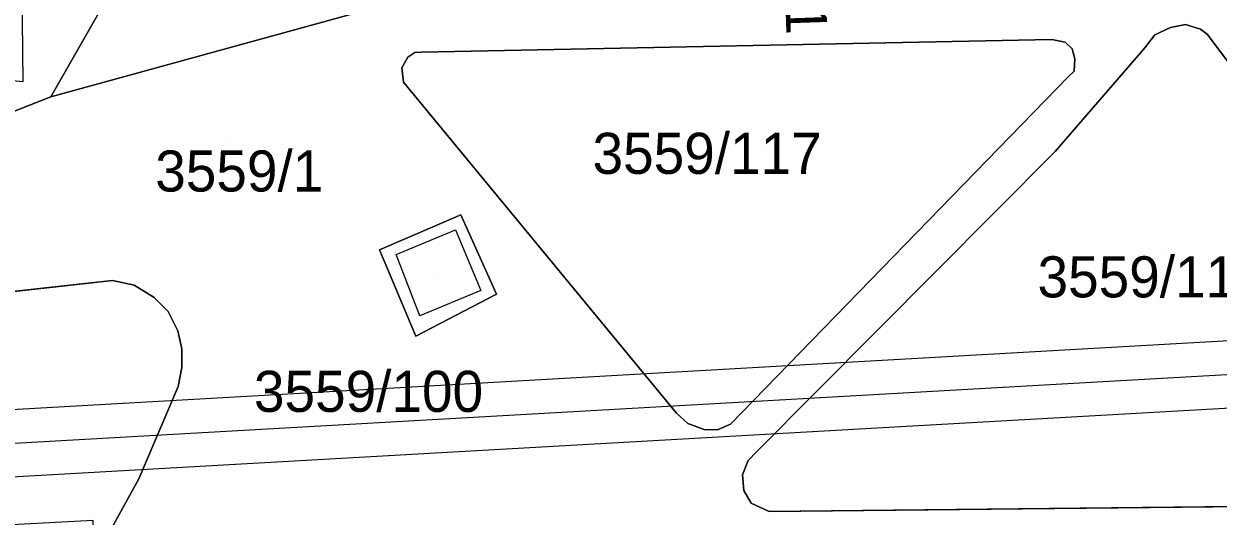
# Model space of a CAD drawing. Extents: x -264070 to -262271, y -1238894 to -1238141.
# Drawn here: x -262785.1 to -262727, y -1238324.6 to -1238300.7 of the extents above; entities that cross this region are included whole.
import ezdxf

# ---------------------------------------------------------------- set-up
doc = ezdxf.new("R2010")
doc.units = 0
for name, color, linetype in [('body_kn', 7, 'Continuous'), ('kladpar_druhypozemkov', 7, 'Continuous'), ('kladpar_hranice', 7, 'Continuous'), ('kladpar_parcelnecisla', 7, 'Continuous'), ('kladpar_plochy', 7, 'Continuous'), ('kladpar_sipky', 7, 'Continuous'), ('tarchy_linie', 7, 'Continuous'), ('zappar_hrandruhpozemk', 7, 'Continuous')]:
    doc.layers.add(name, color=color, linetype=linetype)

msp = doc.modelspace()

# ---------------------------------------------------------------- linework, layer by layer
at = {"layer": 'body_kn'}
for p, q in [((-262728.6, -1238300.71), (-262728.6, -1238300.71)), ((-262730.1, -1238301.2), (-262730.1, -1238301.2)), ((-262729.34, -1238300.85), (-262729.34, -1238300.85)), ((-262727.87, -1238300.93), (-262727.87, -1238300.93)), ((-262727.56, -1238301.18), (-262727.56, -1238301.18)), ((-262735.12, -1238301.43), (-262735.12, -1238301.43)), ((-262735.12, -1238301.43), (-262735.12, -1238301.43)), ((-262734.46, -1238301.57), (-262734.46, -1238301.57)), ((-262734.13, -1238301.88), (-262734.13, -1238301.88)), ((-262730.59, -1238301.83), (-262730.59, -1238301.83)), ((-262766.45, -1238302.3), (-262766.45, -1238302.3)), ((-262766.12, -1238302.07), (-262766.12, -1238302.07)), ((-262765.79, -1238302.05), (-262765.79, -1238302.05)), ((-262733.99, -1238302.37), (-262733.99, -1238302.37)), ((-262766.75, -1238302.81), (-262766.75, -1238302.81)), ((-262734.03, -1238302.98), (-262734.03, -1238302.98)), ((-262766.67, -1238303.51), (-262766.67, -1238303.51)), ((-262734.32, -1238303.25), (-262734.32, -1238303.25)), ((-262783.83, -1238304.22), (-262783.83, -1238304.22)), ((-262734.95, -1238306.88), (-262734.95, -1238306.88)), ((-262734.95, -1238306.88), (-262734.95, -1238306.88)), ((-262763.88, -1238309.96), (-262763.88, -1238309.96)), ((-262763.88, -1238309.96), (-262763.88, -1238309.96)), ((-262764.13, -1238310.7), (-262764.13, -1238310.7)), ((-262767.84, -1238311.67), (-262767.84, -1238311.67)), ((-262767.02, -1238311.89), (-262767.02, -1238311.89)), ((-262767.02, -1238311.89), (-262767.02, -1238311.89)), ((-262780.83, -1238313.15), (-262780.83, -1238313.15)), ((-262779.77, -1238313.38), (-262779.77, -1238313.38)), ((-262778.8, -1238313.99), (-262778.8, -1238313.99)), ((-262762.9, -1238313.65), (-262762.9, -1238313.65)), ((-262762.14, -1238313.83), (-262762.14, -1238313.83)), ((-262778.13, -1238314.67), (-262778.13, -1238314.67)), ((-262765.87, -1238314.88), (-262765.87, -1238314.88)), ((-262777.65, -1238315.61), (-262777.65, -1238315.61)), ((-262766.07, -1238315.86), (-262766.07, -1238315.86)), ((-262777.45, -1238316.49), (-262777.45, -1238316.49)), ((-262777.45, -1238317.39), (-262777.45, -1238317.39)), ((-262777.63, -1238318.31), (-262777.63, -1238318.31)), ((-262753.38, -1238319.61), (-262753.38, -1238319.61)), ((-262752.83, -1238320.12), (-262752.83, -1238320.12)), ((-262752.03, -1238320.41), (-262752.03, -1238320.41)), ((-262751.38, -1238320.43), (-262751.38, -1238320.43)), ((-262750.76, -1238320.14), (-262750.76, -1238320.14)), ((-262749.47, -1238321.47), (-262749.47, -1238321.47)), ((-262749.9, -1238321.92), (-262749.9, -1238321.92)), ((-262779.55, -1238322.8), (-262779.55, -1238322.8)), ((-262750.17, -1238322.62), (-262750.17, -1238322.62)), ((-262750.1, -1238323.38), (-262750.1, -1238323.38)), ((-262749.75, -1238323.99), (-262749.75, -1238323.99)), ((-262748.87, -1238324.4), (-262748.87, -1238324.4))]:
    msp.add_line(p, q, dxfattribs=at)
at = {"layer": 'kladpar_druhypozemkov'}
for p, q in [((-262775.2, -1238306.43), (-262775.2, -1238306.43)), ((-262751.25, -1238306.07), (-262751.25, -1238306.07)), ((-262729.57, -1238311.83), (-262729.57, -1238311.83)), ((-262765.09, -1238312.79), (-262765.09, -1238312.79))]:
    msp.add_line(p, q, dxfattribs=at)
at = {"layer": 'kladpar_hranice'}
msp.add_line((-262783.83, -1238304.22), (-262768.84, -1238300.11), dxfattribs=at)
for points in [[(-262777.8, -1238252.3), (-262768.32, -1238251.99), (-262758.54, -1238265.72), (-262755.07, -1238270.67), (-262741.56, -1238270.08), (-262741.53, -1238272.73), (-262756.46, -1238272.62), (-262774.71, -1238292.68), (-262768.84, -1238300.11), (-262783.83, -1238304.22), (-262775.45, -1238289.53), (-262757.84, -1238270.76), (-262767.86, -1238255.96), (-262769.38, -1238255.06), (-262788.36, -1238255.76)], [(-262769.38, -1238255.06), (-262767.86, -1238255.96), (-262757.84, -1238270.76), (-262775.45, -1238289.53), (-262783.83, -1238304.22), (-262786.82, -1238305.39), (-262807.85, -1238303.16), (-262810.72, -1238300.91), (-262811.52, -1238298.91), (-262795.65, -1238302.49), (-262785.18, -1238303.47), (-262785.27, -1238294.52), (-262785.29, -1238293.34), (-262778.76, -1238293.16), (-262779.83, -1238267.11), (-262787.98, -1238267.45), (-262788.36, -1238255.76), (-262769.38, -1238255.06)], [(-262915.11, -1238349.24), (-262912.76, -1238349.79), (-262909.36, -1238338.87), (-262902.82, -1238317.92), (-262902.82, -1238317.88), (-262891.53, -1238317.64), (-262875.23, -1238317.3), (-262864.43, -1238304.22), (-262865.03, -1238292.39), (-262862.5, -1238292.36), (-262861.73, -1238304.03), (-262834.25, -1238301.3), (-262832.18, -1238298.29), (-262830.44, -1238298.45), (-262830.48, -1238300.64), (-262816.35, -1238300.81), (-262816.33, -1238298.89), (-262811.52, -1238298.91), (-262810.72, -1238300.91), (-262807.85, -1238303.16), (-262786.82, -1238305.39), (-262783.83, -1238304.22)], [(-262734.95, -1238306.88), (-262730.59, -1238301.83), (-262730.1, -1238301.2), (-262729.34, -1238300.85), (-262728.6, -1238300.71), (-262727.87, -1238300.93), (-262727.56, -1238301.18), (-262712.41, -1238321.21), (-262712.2, -1238322.01), (-262712.28, -1238322.76), (-262712.61, -1238323.36), (-262713.22, -1238323.77), (-262714.04, -1238324.02), (-262748.87, -1238324.4), (-262749.75, -1238323.99), (-262750.1, -1238323.38), (-262750.17, -1238322.62), (-262749.9, -1238321.92), (-262749.47, -1238321.47), (-262734.95, -1238306.88)], [(-262714.04, -1238324.02), (-262713.22, -1238323.77), (-262712.61, -1238323.36), (-262712.28, -1238322.76), (-262712.2, -1238322.01), (-262712.41, -1238321.21), (-262727.56, -1238301.18), (-262727.87, -1238300.93), (-262728.6, -1238300.71), (-262729.34, -1238300.85), (-262730.1, -1238301.2), (-262730.59, -1238301.83), (-262734.95, -1238306.88), (-262749.47, -1238321.47), (-262749.9, -1238321.92), (-262750.17, -1238322.62), (-262750.1, -1238323.38), (-262749.75, -1238323.99), (-262748.87, -1238324.4), (-262714.04, -1238324.02)], [(-262735.12, -1238301.43), (-262734.46, -1238301.57), (-262734.13, -1238301.88), (-262733.99, -1238302.37), (-262734.03, -1238302.98), (-262734.32, -1238303.25), (-262750.76, -1238320.14), (-262751.38, -1238320.43), (-262752.03, -1238320.41), (-262752.83, -1238320.12), (-262753.38, -1238319.61), (-262766.67, -1238303.51), (-262766.75, -1238302.81), (-262766.45, -1238302.3), (-262766.12, -1238302.07), (-262765.79, -1238302.05), (-262735.12, -1238301.43)], [(-262753.38, -1238319.61), (-262752.83, -1238320.12), (-262752.03, -1238320.41), (-262751.38, -1238320.43), (-262750.76, -1238320.14), (-262734.32, -1238303.25), (-262734.03, -1238302.98), (-262733.99, -1238302.37), (-262734.13, -1238301.88), (-262734.46, -1238301.57), (-262735.12, -1238301.43), (-262765.79, -1238302.05), (-262766.12, -1238302.07), (-262766.45, -1238302.3), (-262766.75, -1238302.81), (-262766.67, -1238303.51), (-262753.38, -1238319.61)], [(-262763.88, -1238309.96), (-262762.14, -1238313.83), (-262766.07, -1238315.86), (-262767.84, -1238311.67), (-262763.88, -1238309.96)], [(-262762.14, -1238313.83), (-262763.88, -1238309.96), (-262767.84, -1238311.67), (-262766.07, -1238315.86), (-262762.14, -1238313.83)], [(-262800.22, -1238316.92), (-262796.08, -1238315.22), (-262789, -1238314.06), (-262780.83, -1238313.15), (-262779.77, -1238313.38), (-262778.8, -1238313.99), (-262778.13, -1238314.67), (-262777.65, -1238315.61), (-262777.45, -1238316.49), (-262777.45, -1238317.39), (-262777.63, -1238318.31), (-262779.55, -1238322.8), (-262781.72, -1238326.75), (-262781.78, -1238324.84), (-262793.06, -1238325.43), (-262805.62, -1238326.09), (-262804.8, -1238345.46), (-262797.41, -1238345.22), (-262797.34, -1238349.27), (-262818.86, -1238349.97), (-262820.42, -1238347.62), (-262809.55, -1238322.28), (-262800.22, -1238316.92)], [(-262781.72, -1238326.75), (-262779.55, -1238322.8), (-262777.63, -1238318.31), (-262777.45, -1238317.39), (-262777.45, -1238316.49), (-262777.65, -1238315.61), (-262778.13, -1238314.67), (-262778.8, -1238313.99), (-262779.77, -1238313.38), (-262780.83, -1238313.15), (-262789, -1238314.06)]]:
    msp.add_lwpolyline(points, dxfattribs=at)
at = {"layer": 'kladpar_plochy'}
for p, q in [((-262783.83, -1238304.22), (-262768.84, -1238300.11)), ((-262728.6, -1238300.71), (-262729.34, -1238300.85)), ((-262727.87, -1238300.93), (-262728.6, -1238300.71)), ((-262730.1, -1238301.2), (-262730.59, -1238301.83)), ((-262729.34, -1238300.85), (-262730.1, -1238301.2)), ((-262727.56, -1238301.18), (-262727.87, -1238300.93)), ((-262712.41, -1238321.21), (-262727.56, -1238301.18)), ((-262735.12, -1238301.43), (-262765.79, -1238302.05)), ((-262734.46, -1238301.57), (-262735.12, -1238301.43)), ((-262730.59, -1238301.83), (-262734.95, -1238306.88)), ((-262734.13, -1238301.88), (-262734.46, -1238301.57)), ((-262733.99, -1238302.37), (-262734.13, -1238301.88)), ((-262766.45, -1238302.3), (-262766.75, -1238302.81)), ((-262766.12, -1238302.07), (-262766.45, -1238302.3)), ((-262765.79, -1238302.05), (-262766.12, -1238302.07)), ((-262734.03, -1238302.98), (-262733.99, -1238302.37)), ((-262766.75, -1238302.81), (-262766.67, -1238303.51)), ((-262734.32, -1238303.25), (-262734.03, -1238302.98)), ((-262766.67, -1238303.51), (-262753.38, -1238319.61)), ((-262750.76, -1238320.14), (-262734.32, -1238303.25)), ((-262786.82, -1238305.39), (-262783.83, -1238304.22)), ((-262734.95, -1238306.88), (-262749.47, -1238321.47)), ((-262763.88, -1238309.96), (-262767.84, -1238311.67)), ((-262762.14, -1238313.83), (-262763.88, -1238309.96)), ((-262767.84, -1238311.67), (-262766.07, -1238315.86)), ((-262780.83, -1238313.15), (-262789, -1238314.06)), ((-262779.77, -1238313.38), (-262780.83, -1238313.15)), ((-262778.8, -1238313.99), (-262779.77, -1238313.38)), ((-262778.13, -1238314.67), (-262778.8, -1238313.99)), ((-262766.07, -1238315.86), (-262762.14, -1238313.83)), ((-262777.65, -1238315.61), (-262778.13, -1238314.67)), ((-262777.45, -1238316.49), (-262777.65, -1238315.61)), ((-262777.45, -1238317.39), (-262777.45, -1238316.49)), ((-262777.63, -1238318.31), (-262777.45, -1238317.39)), ((-262779.55, -1238322.8), (-262777.63, -1238318.31)), ((-262753.38, -1238319.61), (-262752.83, -1238320.12)), ((-262752.83, -1238320.12), (-262752.03, -1238320.41)), ((-262752.03, -1238320.41), (-262751.38, -1238320.43)), ((-262751.38, -1238320.43), (-262750.76, -1238320.14)), ((-262749.47, -1238321.47), (-262749.9, -1238321.92)), ((-262749.9, -1238321.92), (-262750.17, -1238322.62)), ((-262781.72, -1238326.75), (-262779.55, -1238322.8)), ((-262750.17, -1238322.62), (-262750.1, -1238323.38)), ((-262750.1, -1238323.38), (-262749.75, -1238323.99)), ((-262749.75, -1238323.99), (-262748.87, -1238324.4)), ((-262748.87, -1238324.4), (-262714.04, -1238324.02))]:
    msp.add_line(p, q, dxfattribs=at)
msp.add_lwpolyline([(-262800.06, -1238253.03), (-262777.8, -1238252.3), (-262768.32, -1238251.99), (-262758.54, -1238265.72), (-262755.07, -1238270.67), (-262741.56, -1238270.08), (-262741.53, -1238272.73), (-262756.46, -1238272.62), (-262774.71, -1238292.68), (-262768.84, -1238300.11), (-262783.83, -1238304.22), (-262775.45, -1238289.53), (-262757.84, -1238270.76), (-262767.86, -1238255.96), (-262769.38, -1238255.06), (-262788.36, -1238255.76)], dxfattribs=at)
for points in [[(-262769.38, -1238255.06), (-262767.86, -1238255.96), (-262757.84, -1238270.76), (-262775.45, -1238289.53), (-262783.83, -1238304.22), (-262786.82, -1238305.39), (-262807.85, -1238303.16), (-262810.72, -1238300.91), (-262811.52, -1238298.91), (-262795.65, -1238302.49), (-262785.18, -1238303.47), (-262785.27, -1238294.52), (-262785.29, -1238293.34), (-262778.76, -1238293.16), (-262779.83, -1238267.11), (-262787.98, -1238267.45), (-262788.36, -1238255.76)], [(-262734.95, -1238306.88), (-262730.59, -1238301.83), (-262730.1, -1238301.2), (-262729.34, -1238300.85), (-262728.6, -1238300.71), (-262727.87, -1238300.93), (-262727.56, -1238301.18), (-262712.41, -1238321.21), (-262712.2, -1238322.01), (-262712.28, -1238322.76), (-262712.61, -1238323.36), (-262713.22, -1238323.77), (-262714.04, -1238324.02), (-262748.87, -1238324.4), (-262749.75, -1238323.99), (-262750.1, -1238323.38), (-262750.17, -1238322.62), (-262749.9, -1238321.92), (-262749.47, -1238321.47)], [(-262735.12, -1238301.43), (-262734.46, -1238301.57), (-262734.13, -1238301.88), (-262733.99, -1238302.37), (-262734.03, -1238302.98), (-262734.32, -1238303.25), (-262750.76, -1238320.14), (-262751.38, -1238320.43), (-262752.03, -1238320.41), (-262752.83, -1238320.12), (-262753.38, -1238319.61), (-262766.67, -1238303.51), (-262766.75, -1238302.81), (-262766.45, -1238302.3), (-262766.12, -1238302.07), (-262765.79, -1238302.05)], [(-262763.88, -1238309.96), (-262762.14, -1238313.83), (-262766.07, -1238315.86), (-262767.84, -1238311.67)], [(-262800.22, -1238316.92), (-262796.08, -1238315.22), (-262789, -1238314.06), (-262780.83, -1238313.15), (-262779.77, -1238313.38), (-262778.8, -1238313.99), (-262778.13, -1238314.67), (-262777.65, -1238315.61), (-262777.45, -1238316.49), (-262777.45, -1238317.39), (-262777.63, -1238318.31), (-262779.55, -1238322.8), (-262781.72, -1238326.75), (-262781.78, -1238324.84), (-262793.06, -1238325.43), (-262805.62, -1238326.09), (-262804.8, -1238345.46), (-262797.41, -1238345.22), (-262797.34, -1238349.27), (-262818.86, -1238349.97), (-262820.42, -1238347.62), (-262809.55, -1238322.28)]]:
    msp.add_lwpolyline(points, close=True, dxfattribs=at)
at = {"layer": 'kladpar_sipky'}
msp.add_line((-262766.05, -1238315.55), (-262766.05, -1238315.55), dxfattribs=at)
at = {"layer": 'tarchy_linie'}
for points in [[(-262612.35, -1238312.92), (-262807.83, -1238323.98), (-262808.77, -1238302.44), (-262807.85, -1238303.16), (-262807.08, -1238303.24), (-262805.42, -1238303.42), (-262804.67, -1238320.5), (-262613.38, -1238309.67), (-262612.87, -1238311.3), (-262612.35, -1238312.92)], [(-262807.08, -1238303.24), (-262806.25, -1238322.24), (-262612.87, -1238311.3)]]:
    msp.add_lwpolyline(points, dxfattribs=at)
at = {"layer": 'zappar_hrandruhpozemk'}
for p, q in [((-262767.02, -1238311.89), (-262764.13, -1238310.7)), ((-262764.13, -1238310.7), (-262762.9, -1238313.65))]:
    msp.add_line(p, q, dxfattribs=at)
msp.add_lwpolyline([(-262762.9, -1238313.65), (-262765.87, -1238314.88), (-262767.02, -1238311.89)], dxfattribs=at)

# ---------------------------------------------------------------- texts
at = {"layer": 'kladpar_parcelnecisla'}
msp.add_text('3559/11', height=2, rotation=272, dxfattribs=at).set_placement((-262748.366, -1238291.563))
for s, p in [('3559/117', (-262757.468, -1238307.97)), ('3559/1', (-262778.753, -1238308.83)), ('3559/118', (-262735.809, -1238313.98)), ('3559/100', (-262773.948, -1238319.55))]:
    msp.add_text(s, height=2, dxfattribs=at).set_placement(p)

doc.saveas('drawing.dxf')
